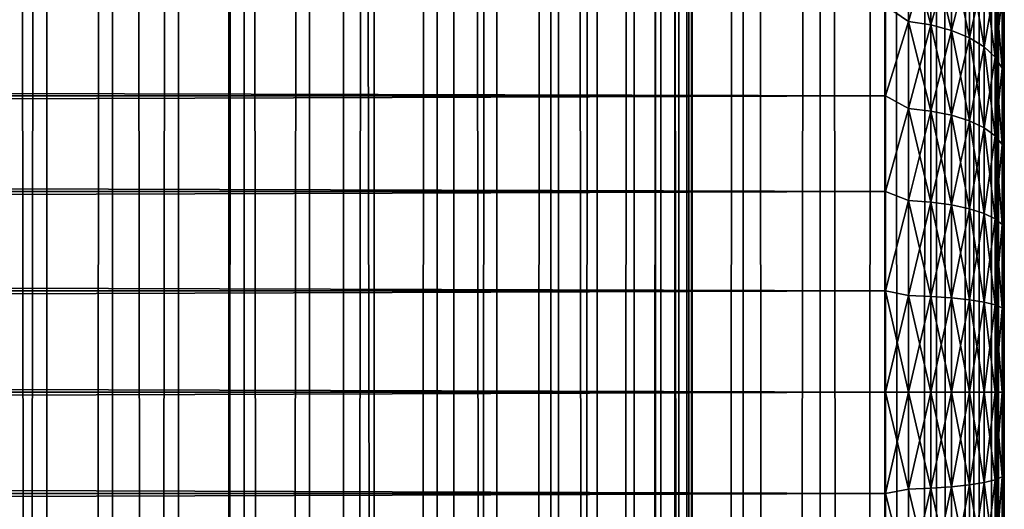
# Model space of a CAD drawing. Extents: x -265 to 265, y 0 to 1307.
# Tile 317 of 356: x 248 to 265, y 998 to 1006. Entities that reach past the tile are written whole.
import ezdxf

# ---------------------------------------------------------------- set-up
doc = ezdxf.new("R2010")
doc.units = 0
doc.header["$LTSCALE"] = 81.481481
for name, color, linetype in [('119', 7, 'CONTINUOUS'), ('120', 7, 'CONTINUOUS'), ('17', 7, 'CONTINUOUS'), ('19', 7, 'CONTINUOUS'), ('20', 7, 'CONTINUOUS'), ('23', 7, 'CONTINUOUS'), ('24', 7, 'CONTINUOUS')]:
    doc.layers.add(name, color=color, linetype=linetype)

msp = doc.modelspace()

# ---------------------------------------------------------------- linework, layer by layer
at = {"layer": '119', "color": 7, "linetype": 'CONTINUOUS'}
for points in [[(248.042, 1, 14.872), (250, 1, 15), (248.042, 1299, 14.872), (248.042, 1, 14.872)], [(248.042, 1299, 14.872), (250, 1, 15), (250, 1299, 15), (248.042, 1299, 14.872)], [(250, 1, 15), (251.958, 1, 14.872), (250, 1299, 15), (250, 1, 15)], [(250, 1299, 15), (251.958, 1, 14.872), (251.958, 1299, 14.872), (250, 1299, 15)], [(251.958, 1, 14.872), (253.882, 1, 14.489), (251.958, 1299, 14.872), (251.958, 1, 14.872)], [(251.958, 1299, 14.872), (253.882, 1, 14.489), (253.882, 1299, 14.489), (251.958, 1299, 14.872)], [(253.882, 1, 14.489), (255.74, 1, 13.858), (253.882, 1299, 14.489), (253.882, 1, 14.489)], [(253.882, 1299, 14.489), (255.74, 1, 13.858), (255.74, 1299, 13.858), (253.882, 1299, 14.489)], [(255.74, 1, 13.858), (257.5, 1, 12.99), (255.74, 1299, 13.858), (255.74, 1, 13.858)], [(255.74, 1299, 13.858), (257.5, 1, 12.99), (257.5, 1299, 12.99), (255.74, 1299, 13.858)], [(257.5, 1, 12.99), (259.131, 1, 11.9), (257.5, 1299, 12.99), (257.5, 1, 12.99)], [(257.5, 1299, 12.99), (259.131, 1, 11.9), (259.131, 1299, 11.9), (257.5, 1299, 12.99)], [(259.131, 1, 11.9), (260.607, 1, 10.607), (259.131, 1299, 11.9), (259.131, 1, 11.9)], [(259.131, 1299, 11.9), (260.607, 1, 10.607), (260.607, 1299, 10.607), (259.131, 1299, 11.9)], [(260.607, 1, 10.607), (261.9, 1, 9.131), (260.607, 1299, 10.607), (260.607, 1, 10.607)], [(260.607, 1299, 10.607), (261.9, 1, 9.131), (261.9, 1299, 9.131), (260.607, 1299, 10.607)], [(261.9, 1, 9.131), (262.99, 1, 7.5), (261.9, 1299, 9.131), (261.9, 1, 9.131)], [(261.9, 1299, 9.131), (262.99, 1, 7.5), (262.99, 1299, 7.5), (261.9, 1299, 9.131)], [(262.99, 1, 7.5), (263.858, 1, 5.74), (262.99, 1299, 7.5), (262.99, 1, 7.5)], [(262.99, 1299, 7.5), (263.858, 1, 5.74), (263.858, 1299, 5.74), (262.99, 1299, 7.5)], [(263.858, 1, 5.74), (264.489, 1, 3.882), (263.858, 1299, 5.74), (263.858, 1, 5.74)], [(263.858, 1299, 5.74), (264.489, 1, 3.882), (264.489, 1299, 3.882), (263.858, 1299, 5.74)], [(264.489, 1, 3.882), (264.872, 1, 1.958), (264.489, 1299, 3.882), (264.489, 1, 3.882)], [(264.489, 1299, 3.882), (264.872, 1, 1.958), (264.872, 1299, 1.958), (264.489, 1299, 3.882)], [(264.872, 1, 1.958), (265, 1), (264.872, 1299, 1.958), (264.872, 1, 1.958)], [(264.872, 1299, 1.958), (265, 1), (265, 1299), (264.872, 1299, 1.958)]]:
    msp.add_3dface(points, dxfattribs=at)
at = {"layer": '120', "color": 7, "linetype": 'CONTINUOUS'}
for points in [[(260.607, 1299, -10.607), (260.607, 1, -10.607), (259.75, 20, -11.399), (260.607, 1299, -10.607)], [(259.75, 1280, -11.399), (260.607, 1299, -10.607), (259.75, 20, -11.399), (259.75, 1280, -11.399)], [(261.9, 1, -9.131), (260.607, 1, -10.607), (261.9, 1299, -9.131), (261.9, 1, -9.131)], [(261.9, 1299, -9.131), (260.607, 1, -10.607), (260.607, 1299, -10.607), (261.9, 1299, -9.131)], [(262.99, 1, -7.5), (261.9, 1, -9.131), (262.99, 1299, -7.5), (262.99, 1, -7.5)], [(262.99, 1299, -7.5), (261.9, 1, -9.131), (261.9, 1299, -9.131), (262.99, 1299, -7.5)], [(263.858, 1, -5.74), (262.99, 1, -7.5), (263.858, 1299, -5.74), (263.858, 1, -5.74)], [(263.858, 1299, -5.74), (262.99, 1, -7.5), (262.99, 1299, -7.5), (263.858, 1299, -5.74)], [(264.489, 1, -3.882), (263.858, 1, -5.74), (264.489, 1299, -3.882), (264.489, 1, -3.882)], [(264.489, 1299, -3.882), (263.858, 1, -5.74), (263.858, 1299, -5.74), (264.489, 1299, -3.882)], [(264.872, 1, -1.958), (264.489, 1, -3.882), (264.872, 1299, -1.958), (264.872, 1, -1.958)], [(264.872, 1299, -1.958), (264.489, 1, -3.882), (264.489, 1299, -3.882), (264.872, 1299, -1.958)], [(265, 1299), (265, 1), (264.872, 1, -1.958), (265, 1299)], [(265, 1299), (264.872, 1, -1.958), (264.872, 1299, -1.958), (265, 1299)], [(259.695, 1278.967, -11.446), (259.75, 1280, -11.399), (259.695, 21.033, -11.446), (259.695, 1278.967, -11.446)], [(259.695, 21.033, -11.446), (259.75, 1280, -11.399), (259.75, 20, -11.399), (259.695, 21.033, -11.446)], [(259.525, 1277.918, -11.588), (259.695, 1278.967, -11.446), (259.525, 22.083, -11.588), (259.525, 1277.918, -11.588)], [(259.525, 22.083, -11.588), (259.695, 1278.967, -11.446), (259.695, 21.033, -11.446), (259.525, 22.083, -11.588)], [(259.224, 1276.842, -11.828), (259.525, 1277.918, -11.588), (259.224, 23.158, -11.828), (259.224, 1276.842, -11.828)], [(259.224, 23.158, -11.828), (259.525, 1277.918, -11.588), (259.525, 22.083, -11.588), (259.224, 23.158, -11.828)], [(258.772, 1275.745, -12.167), (259.224, 1276.842, -11.828), (258.772, 24.255, -12.167), (258.772, 1275.745, -12.167)], [(258.772, 24.255, -12.167), (259.224, 1276.842, -11.828), (259.224, 23.158, -11.828), (258.772, 24.255, -12.167)], [(258.153, 1274.653, -12.591), (258.772, 1275.745, -12.167), (258.153, 25.347, -12.591), (258.153, 1274.653, -12.591)], [(258.153, 25.347, -12.591), (258.772, 1275.745, -12.167), (258.772, 24.255, -12.167), (258.153, 25.347, -12.591)], [(257.374, 1273.621, -13.063), (258.153, 1274.653, -12.591), (257.374, 26.379, -13.063), (257.374, 1273.621, -13.063)], [(257.374, 26.379, -13.063), (258.153, 1274.653, -12.591), (258.153, 25.347, -12.591), (257.374, 26.379, -13.063)], [(256.461, 1272.698, -13.537), (257.374, 1273.621, -13.063), (256.461, 27.302, -13.537), (256.461, 1272.698, -13.537)], [(256.461, 27.302, -13.537), (257.374, 1273.621, -13.063), (257.374, 26.379, -13.063), (256.461, 27.302, -13.537)], [(255.458, 1271.921, -13.972), (256.461, 1272.698, -13.537), (255.458, 28.079, -13.972), (255.458, 1271.921, -13.972)], [(255.458, 28.079, -13.972), (256.461, 1272.698, -13.537), (256.461, 27.302, -13.537), (255.458, 28.079, -13.972)], [(254.401, 1271.3, -14.34), (255.458, 1271.921, -13.972), (254.401, 28.7, -14.34), (254.401, 1271.3, -14.34)], [(254.401, 28.7, -14.34), (255.458, 1271.921, -13.972), (255.458, 28.079, -13.972), (254.401, 28.7, -14.34)], [(253.314, 1270.831, -14.629), (254.401, 1271.3, -14.34), (253.314, 29.169, -14.629), (253.314, 1270.831, -14.629)], [(253.314, 29.169, -14.629), (254.401, 1271.3, -14.34), (254.401, 28.7, -14.34), (253.314, 29.169, -14.629)], [(252.214, 1270.505, -14.836), (253.314, 1270.831, -14.629), (252.214, 29.495, -14.836), (252.214, 1270.505, -14.836)], [(252.214, 29.495, -14.836), (253.314, 1270.831, -14.629), (253.314, 29.169, -14.629), (252.214, 29.495, -14.836)], [(247.786, 1270.505, -14.836), (248.892, 1270.313, -14.959), (247.786, 29.495, -14.836), (247.786, 1270.505, -14.836)], [(251.108, 1270.313, -14.959), (252.214, 1270.505, -14.836), (251.108, 29.687, -14.959), (251.108, 1270.313, -14.959)], [(251.108, 29.687, -14.959), (252.214, 1270.505, -14.836), (252.214, 29.495, -14.836), (251.108, 29.687, -14.959)], [(247.786, 29.495, -14.836), (248.892, 1270.313, -14.959), (248.892, 29.687, -14.959), (247.786, 29.495, -14.836)], [(248.892, 1270.313, -14.959), (250, 1270.25, -15), (248.892, 29.687, -14.959), (248.892, 1270.313, -14.959)], [(248.892, 29.687, -14.959), (250, 1270.25, -15), (250, 29.75, -15), (248.892, 29.687, -14.959)], [(250, 1270.25, -15), (251.108, 1270.313, -14.959), (250, 29.75, -15), (250, 1270.25, -15)], [(250, 29.75, -15), (251.108, 1270.313, -14.959), (251.108, 29.687, -14.959), (250, 29.75, -15)]]:
    msp.add_3dface(points, dxfattribs=at)
at = {"layer": '17', "color": 7, "linetype": 'CONTINUOUS'}
for points in [[(265, 1006.292, 35.906), (265, 1005.677, 36.333), (265, 1006.292, 19.094), (265, 1006.292, 35.906)], [(265, 1006.292, 19.094), (265, 1005.677, 36.333), (265, 1005.677, 18.667), (265, 1006.292, 19.094)], [(265, 1005.677, 36.333), (265, 1005.032, 36.716), (265, 1005.677, 18.667), (265, 1005.677, 36.333)], [(265, 1005.677, 18.667), (265, 1005.032, 36.716), (265, 1005.032, 18.284), (265, 1005.677, 18.667)], [(265, 1005.032, 36.716), (265, 1004.362, 37.051), (265, 1005.032, 18.284), (265, 1005.032, 36.716)], [(265, 1005.032, 18.284), (265, 1004.362, 37.051), (265, 1004.362, 17.949), (265, 1005.032, 18.284)], [(265, 1004.362, 37.051), (265, 1003.669, 37.338), (265, 1004.362, 17.949), (265, 1004.362, 37.051)], [(265, 1004.362, 17.949), (265, 1003.669, 37.338), (265, 1003.669, 17.662), (265, 1004.362, 17.949)], [(265, 1003.669, 37.338), (265, 1002.958, 37.575), (265, 1003.669, 17.662), (265, 1003.669, 37.338)], [(265, 1003.669, 17.662), (265, 1002.958, 37.575), (265, 1002.958, 17.425), (265, 1003.669, 17.662)], [(265, 1002.958, 37.575), (265, 1002.232, 37.76), (265, 1002.958, 17.425), (265, 1002.958, 37.575)], [(265, 1002.958, 17.425), (265, 1002.232, 37.76), (265, 1002.232, 17.24), (265, 1002.958, 17.425)], [(265, 1002.232, 37.76), (265, 1001.494, 37.893), (265, 1002.232, 17.24), (265, 1002.232, 37.76)], [(265, 1002.232, 17.24), (265, 1001.494, 37.893), (265, 1001.494, 17.107), (265, 1002.232, 17.24)], [(265, 1001.494, 37.893), (265, 1000.749, 37.973), (265, 1001.494, 17.107), (265, 1001.494, 37.893)], [(265, 1001.494, 17.107), (265, 1000.749, 37.973), (265, 1000.749, 17.027), (265, 1001.494, 17.107)], [(265, 1000.749, 37.973), (265, 1000, 38), (265, 1000.749, 17.027), (265, 1000.749, 37.973)], [(265, 1000.749, 17.027), (265, 1000, 38), (265, 1000, 17), (265, 1000.749, 17.027)], [(265, 1000, 17), (265, 1000, 38), (265, 999.251, 37.973), (265, 1000, 17)], [(265, 999.251, 17.027), (265, 1000, 17), (265, 999.251, 37.973), (265, 999.251, 17.027)], [(265, 998.506, 17.107), (265, 999.251, 17.027), (265, 998.506, 37.893), (265, 998.506, 17.107)], [(265, 998.506, 37.893), (265, 999.251, 17.027), (265, 999.251, 37.973), (265, 998.506, 37.893)], [(265, 997.768, 17.24), (265, 998.506, 17.107), (265, 997.768, 37.76), (265, 997.768, 17.24)], [(265, 997.768, 37.76), (265, 998.506, 17.107), (265, 998.506, 37.893), (265, 997.768, 37.76)]]:
    msp.add_3dface(points, dxfattribs=at)
at = {"layer": '19', "color": 7, "linetype": 'CONTINUOUS'}
for points in [[(-263, 1006.495, 38.18), (-263, 1004.98, 38.965), (263, 1006.495, 38.18), (-263, 1006.495, 38.18)], [(263, 1006.495, 38.18), (-263, 1004.98, 38.965), (263, 1004.98, 38.965), (263, 1006.495, 38.18)], [(-263, 1004.98, 16.035), (-263, 1006.495, 16.82), (263, 1004.98, 16.035), (-263, 1004.98, 16.035)], [(263, 1004.98, 16.035), (-263, 1006.495, 16.82), (263, 1006.495, 16.82), (263, 1004.98, 16.035)], [(-263, 1004.98, 38.965), (-263, 1003.372, 39.536), (263, 1004.98, 38.965), (-263, 1004.98, 38.965)], [(263, 1004.98, 38.965), (-263, 1003.372, 39.536), (263, 1003.372, 39.536), (263, 1004.98, 38.965)], [(-263, 1003.372, 15.464), (-263, 1004.98, 16.035), (263, 1003.372, 15.464), (-263, 1003.372, 15.464)], [(263, 1003.372, 15.464), (-263, 1004.98, 16.035), (263, 1004.98, 16.035), (263, 1003.372, 15.464)], [(-263, 1003.372, 39.536), (-263, 1001.702, 39.884), (263, 1003.372, 39.536), (-263, 1003.372, 39.536)], [(263, 1003.372, 39.536), (-263, 1001.702, 39.884), (263, 1001.702, 39.884), (263, 1003.372, 39.536)], [(-263, 1001.702, 15.116), (-263, 1003.372, 15.464), (263, 1001.702, 15.116), (-263, 1001.702, 15.116)], [(263, 1001.702, 15.116), (-263, 1003.372, 15.464), (263, 1003.372, 15.464), (263, 1001.702, 15.116)], [(-263, 1001.702, 39.884), (-263, 1000, 40), (263, 1001.702, 39.884), (-263, 1001.702, 39.884)], [(263, 1001.702, 39.884), (-263, 1000, 40), (263, 1000, 40), (263, 1001.702, 39.884)], [(-263, 1000, 15), (-263, 1001.702, 15.116), (263, 1000, 15), (-263, 1000, 15)], [(263, 1000, 15), (-263, 1001.702, 15.116), (263, 1001.702, 15.116), (263, 1000, 15)]]:
    msp.add_3dface(points, dxfattribs=at)
at = {"layer": '20', "color": 7, "linetype": 'CONTINUOUS'}
for points in [[(263, 1000, 40), (-263, 1000, 40), (-263, 998.298, 39.884), (263, 1000, 40)], [(-263, 1000, 15), (263, 1000, 15), (263, 998.298, 15.116), (-263, 1000, 15)], [(-263, 998.298, 15.116), (-263, 1000, 15), (263, 998.298, 15.116), (-263, 998.298, 15.116)], [(263, 1000, 40), (-263, 998.298, 39.884), (263, 998.298, 39.884), (263, 1000, 40)], [(-263, 996.628, 15.464), (-263, 998.298, 15.116), (263, 996.628, 15.464), (-263, 996.628, 15.464)], [(263, 996.628, 15.464), (-263, 998.298, 15.116), (263, 998.298, 15.116), (263, 996.628, 15.464)], [(-263, 998.298, 39.884), (-263, 996.628, 39.536), (263, 998.298, 39.884), (-263, 998.298, 39.884)], [(263, 998.298, 39.884), (-263, 996.628, 39.536), (263, 996.628, 39.536), (263, 998.298, 39.884)]]:
    msp.add_3dface(points, dxfattribs=at)
at = {"layer": '23', "color": 7, "linetype": 'CONTINUOUS'}
for points in [[(263, 1006.495, 16.82), (263.388, 1007.586, 17.613), (263.388, 1006.231, 16.708), (263, 1006.495, 16.82)], [(263, 1006.495, 38.18), (263.388, 1006.231, 38.292), (263.388, 1007.586, 37.387), (263, 1006.495, 38.18)], [(263.388, 1006.231, 38.292), (263.764, 1007.517, 37.297), (263.388, 1007.586, 37.387), (263.388, 1006.231, 38.292)], [(263.764, 1007.517, 17.703), (263.764, 1006.174, 16.806), (263.388, 1007.586, 17.613), (263.764, 1007.517, 17.703)], [(263.388, 1007.586, 17.613), (263.764, 1006.174, 16.806), (263.388, 1006.231, 16.708), (263.388, 1007.586, 17.613)], [(263.764, 1006.174, 38.194), (263.764, 1007.517, 37.297), (263.388, 1006.231, 38.292), (263.764, 1006.174, 38.194)], [(263.764, 1006.174, 38.194), (264.11, 1007.405, 37.15), (263.764, 1007.517, 37.297), (263.764, 1006.174, 38.194)], [(264.11, 1007.405, 17.85), (264.11, 1006.082, 16.966), (263.764, 1007.517, 17.703), (264.11, 1007.405, 17.85)], [(263.764, 1007.517, 17.703), (264.11, 1006.082, 16.966), (263.764, 1006.174, 16.806), (263.764, 1007.517, 17.703)], [(264.11, 1006.082, 38.034), (264.11, 1007.405, 37.15), (263.764, 1006.174, 38.194), (264.11, 1006.082, 38.034)], [(264.11, 1006.082, 38.034), (264.413, 1007.253, 36.953), (264.11, 1007.405, 37.15), (264.11, 1006.082, 38.034)], [(264.413, 1007.253, 18.047), (264.413, 1005.958, 17.181), (264.11, 1007.405, 17.85), (264.413, 1007.253, 18.047)], [(264.11, 1007.405, 17.85), (264.413, 1005.958, 17.181), (264.11, 1006.082, 16.966), (264.11, 1007.405, 17.85)], [(264.413, 1005.958, 37.819), (264.413, 1007.253, 36.953), (264.11, 1006.082, 38.034), (264.413, 1005.958, 37.819)], [(264.413, 1005.958, 37.819), (264.663, 1007.069, 36.712), (264.413, 1007.253, 36.953), (264.413, 1005.958, 37.819)], [(264.663, 1007.069, 18.288), (264.663, 1005.806, 17.444), (264.413, 1007.253, 18.047), (264.663, 1007.069, 18.288)], [(264.413, 1007.253, 18.047), (264.663, 1005.806, 17.444), (264.413, 1005.958, 17.181), (264.413, 1007.253, 18.047)], [(264.663, 1005.806, 37.556), (264.663, 1007.069, 36.712), (264.413, 1005.958, 37.819), (264.663, 1005.806, 37.556)], [(264.663, 1005.806, 37.556), (264.848, 1006.858, 36.438), (264.663, 1007.069, 36.712), (264.663, 1005.806, 37.556)], [(264.848, 1006.858, 18.562), (264.848, 1005.633, 17.744), (264.663, 1007.069, 18.288), (264.848, 1006.858, 18.562)], [(264.663, 1007.069, 18.288), (264.848, 1005.633, 17.744), (264.663, 1005.806, 17.444), (264.663, 1007.069, 18.288)], [(264.848, 1005.633, 37.256), (264.848, 1006.858, 36.438), (264.663, 1005.806, 37.556), (264.848, 1005.633, 37.256)], [(264.848, 1005.633, 37.256), (264.962, 1006.63, 36.14), (264.848, 1006.858, 36.438), (264.848, 1005.633, 37.256)], [(264.962, 1006.63, 18.86), (264.962, 1005.445, 18.069), (264.848, 1006.858, 18.562), (264.962, 1006.63, 18.86)], [(264.848, 1006.858, 18.562), (264.962, 1005.445, 18.069), (264.848, 1005.633, 17.744), (264.848, 1006.858, 18.562)], [(264.962, 1005.445, 36.931), (264.962, 1006.63, 36.14), (264.848, 1005.633, 37.256), (264.962, 1005.445, 36.931)], [(264.962, 1005.445, 36.931), (265, 1006.292, 35.906), (264.962, 1006.63, 36.14), (264.962, 1005.445, 36.931)], [(265, 1006.292, 19.094), (265, 1005.677, 18.667), (264.962, 1006.63, 18.86), (265, 1006.292, 19.094)], [(264.962, 1006.63, 18.86), (265, 1005.677, 18.667), (264.962, 1005.445, 18.069), (264.962, 1006.63, 18.86)], [(263, 1004.98, 16.035), (263, 1006.495, 16.82), (263.388, 1006.231, 16.708), (263, 1004.98, 16.035)], [(263, 1006.495, 38.18), (263, 1004.98, 38.965), (263.388, 1006.231, 38.292), (263, 1006.495, 38.18)], [(263, 1004.98, 16.035), (263.388, 1006.231, 16.708), (263.388, 1004.769, 15.987), (263, 1004.98, 16.035)], [(263, 1004.98, 38.965), (263.388, 1004.769, 39.013), (263.388, 1006.231, 38.292), (263, 1004.98, 38.965)], [(263.388, 1004.769, 39.013), (263.764, 1006.174, 38.194), (263.388, 1006.231, 38.292), (263.388, 1004.769, 39.013)], [(263.764, 1006.174, 16.806), (263.764, 1004.726, 16.091), (263.388, 1006.231, 16.708), (263.764, 1006.174, 16.806)], [(263.388, 1006.231, 16.708), (263.764, 1004.726, 16.091), (263.388, 1004.769, 15.987), (263.388, 1006.231, 16.708)], [(263.764, 1004.726, 38.909), (263.764, 1006.174, 38.194), (263.388, 1004.769, 39.013), (263.764, 1004.726, 38.909)], [(263.764, 1004.726, 38.909), (264.11, 1006.082, 38.034), (263.764, 1006.174, 38.194), (263.764, 1004.726, 38.909)], [(264.11, 1006.082, 16.966), (264.11, 1004.655, 16.262), (263.764, 1006.174, 16.806), (264.11, 1006.082, 16.966)], [(263.764, 1006.174, 16.806), (264.11, 1004.655, 16.262), (263.764, 1004.726, 16.091), (263.764, 1006.174, 16.806)], [(265, 1005.677, 36.333), (265, 1006.292, 35.906), (264.962, 1005.445, 36.931), (265, 1005.677, 36.333)], [(264.11, 1004.655, 38.738), (264.11, 1006.082, 38.034), (263.764, 1004.726, 38.909), (264.11, 1004.655, 38.738)], [(264.11, 1004.655, 38.738), (264.413, 1005.958, 37.819), (264.11, 1006.082, 38.034), (264.11, 1004.655, 38.738)], [(264.413, 1005.958, 17.181), (264.413, 1004.56, 16.492), (264.11, 1006.082, 16.966), (264.413, 1005.958, 17.181)], [(264.11, 1006.082, 16.966), (264.413, 1004.56, 16.492), (264.11, 1004.655, 16.262), (264.11, 1006.082, 16.966)], [(264.413, 1004.56, 38.508), (264.413, 1005.958, 37.819), (264.11, 1004.655, 38.738), (264.413, 1004.56, 38.508)], [(264.413, 1004.56, 38.508), (264.663, 1005.806, 37.556), (264.413, 1005.958, 37.819), (264.413, 1004.56, 38.508)], [(264.663, 1005.806, 17.444), (264.663, 1004.444, 16.772), (264.413, 1005.958, 17.181), (264.663, 1005.806, 17.444)], [(264.413, 1005.958, 17.181), (264.663, 1004.444, 16.772), (264.413, 1004.56, 16.492), (264.413, 1005.958, 17.181)], [(264.663, 1004.444, 38.228), (264.663, 1005.806, 37.556), (264.413, 1004.56, 38.508), (264.663, 1004.444, 38.228)], [(264.663, 1004.444, 38.228), (264.848, 1005.633, 37.256), (264.663, 1005.806, 37.556), (264.663, 1004.444, 38.228)], [(264.848, 1005.633, 17.744), (264.848, 1004.311, 17.092), (264.663, 1005.806, 17.444), (264.848, 1005.633, 17.744)], [(264.663, 1005.806, 17.444), (264.848, 1004.311, 17.092), (264.663, 1004.444, 16.772), (264.663, 1005.806, 17.444)], [(265, 1005.032, 36.716), (265, 1005.677, 36.333), (264.962, 1005.445, 36.931), (265, 1005.032, 36.716)], [(265, 1005.677, 18.667), (265, 1005.032, 18.284), (264.962, 1005.445, 18.069), (265, 1005.677, 18.667)], [(264.848, 1004.311, 37.908), (264.848, 1005.633, 37.256), (264.663, 1004.444, 38.228), (264.848, 1004.311, 37.908)], [(264.848, 1004.311, 37.908), (264.962, 1005.445, 36.931), (264.848, 1005.633, 37.256), (264.848, 1004.311, 37.908)], [(264.962, 1005.445, 18.069), (264.962, 1004.167, 17.439), (264.848, 1005.633, 17.744), (264.962, 1005.445, 18.069)], [(264.848, 1005.633, 17.744), (264.962, 1004.167, 17.439), (264.848, 1004.311, 17.092), (264.848, 1005.633, 17.744)], [(264.962, 1004.167, 37.561), (264.962, 1005.445, 36.931), (264.848, 1004.311, 37.908), (264.962, 1004.167, 37.561)], [(264.962, 1004.167, 37.561), (265, 1005.032, 36.716), (264.962, 1005.445, 36.931), (264.962, 1004.167, 37.561)], [(265, 1005.032, 18.284), (265, 1004.362, 17.949), (264.962, 1005.445, 18.069), (265, 1005.032, 18.284)], [(264.962, 1005.445, 18.069), (265, 1004.362, 17.949), (264.962, 1004.167, 17.439), (264.962, 1005.445, 18.069)], [(265, 1004.362, 37.051), (265, 1005.032, 36.716), (264.962, 1004.167, 37.561), (265, 1004.362, 37.051)], [(263, 1003.372, 15.464), (263, 1004.98, 16.035), (263.388, 1004.769, 15.987), (263, 1003.372, 15.464)], [(263, 1004.98, 38.965), (263, 1003.372, 39.536), (263.388, 1004.769, 39.013), (263, 1004.98, 38.965)], [(263, 1003.372, 15.464), (263.388, 1004.769, 15.987), (263.388, 1003.225, 15.463), (263, 1003.372, 15.464)], [(263, 1003.372, 39.536), (263.388, 1003.225, 39.537), (263.388, 1004.769, 39.013), (263, 1003.372, 39.536)], [(263.388, 1003.225, 39.537), (263.764, 1004.726, 38.909), (263.388, 1004.769, 39.013), (263.388, 1003.225, 39.537)], [(263.764, 1004.726, 16.091), (263.764, 1003.196, 15.572), (263.388, 1004.769, 15.987), (263.764, 1004.726, 16.091)], [(263.388, 1004.769, 15.987), (263.764, 1003.196, 15.572), (263.388, 1003.225, 15.463), (263.388, 1004.769, 15.987)], [(263.764, 1003.196, 39.428), (263.764, 1004.726, 38.909), (263.388, 1003.225, 39.537), (263.764, 1003.196, 39.428)], [(263.764, 1003.196, 39.428), (264.11, 1004.655, 38.738), (263.764, 1004.726, 38.909), (263.764, 1003.196, 39.428)], [(264.11, 1004.655, 16.262), (264.11, 1003.148, 15.751), (263.764, 1004.726, 16.091), (264.11, 1004.655, 16.262)], [(263.764, 1004.726, 16.091), (264.11, 1003.148, 15.751), (263.764, 1003.196, 15.572), (263.764, 1004.726, 16.091)], [(264.11, 1003.148, 39.249), (264.11, 1004.655, 38.738), (263.764, 1003.196, 39.428), (264.11, 1003.148, 39.249)], [(264.11, 1003.148, 39.249), (264.413, 1004.56, 38.508), (264.11, 1004.655, 38.738), (264.11, 1003.148, 39.249)], [(264.413, 1004.56, 16.492), (264.413, 1003.084, 15.991), (264.11, 1004.655, 16.262), (264.413, 1004.56, 16.492)], [(264.11, 1004.655, 16.262), (264.413, 1003.084, 15.991), (264.11, 1003.148, 15.751), (264.11, 1004.655, 16.262)], [(264.413, 1003.084, 39.009), (264.413, 1004.56, 38.508), (264.11, 1003.148, 39.249), (264.413, 1003.084, 39.009)], [(264.413, 1003.084, 39.009), (264.663, 1004.444, 38.228), (264.413, 1004.56, 38.508), (264.413, 1003.084, 39.009)], [(264.663, 1004.444, 16.772), (264.663, 1003.005, 16.284), (264.413, 1004.56, 16.492), (264.663, 1004.444, 16.772)], [(264.413, 1004.56, 16.492), (264.663, 1003.005, 16.284), (264.413, 1003.084, 15.991), (264.413, 1004.56, 16.492)], [(264.663, 1003.005, 38.716), (264.663, 1004.444, 38.228), (264.413, 1003.084, 39.009), (264.663, 1003.005, 38.716)], [(264.663, 1003.005, 38.716), (264.848, 1004.311, 37.908), (264.663, 1004.444, 38.228), (264.663, 1003.005, 38.716)], [(264.848, 1004.311, 17.092), (264.848, 1002.916, 16.618), (264.663, 1004.444, 16.772), (264.848, 1004.311, 17.092)], [(264.663, 1004.444, 16.772), (264.848, 1002.916, 16.618), (264.663, 1003.005, 16.284), (264.663, 1004.444, 16.772)], [(265, 1003.669, 37.338), (265, 1004.362, 37.051), (264.962, 1004.167, 37.561), (265, 1003.669, 37.338)], [(265, 1004.362, 17.949), (265, 1003.669, 17.662), (264.962, 1004.167, 17.439), (265, 1004.362, 17.949)], [(264.848, 1002.916, 38.382), (264.848, 1004.311, 37.908), (264.663, 1003.005, 38.716), (264.848, 1002.916, 38.382)], [(264.848, 1002.916, 38.382), (264.962, 1004.167, 37.561), (264.848, 1004.311, 37.908), (264.848, 1002.916, 38.382)], [(264.962, 1004.167, 17.439), (264.962, 1002.819, 16.981), (264.848, 1004.311, 17.092), (264.962, 1004.167, 17.439)], [(264.848, 1004.311, 17.092), (264.962, 1002.819, 16.981), (264.848, 1002.916, 16.618), (264.848, 1004.311, 17.092)], [(264.962, 1002.819, 38.019), (264.962, 1004.167, 37.561), (264.848, 1002.916, 38.382), (264.962, 1002.819, 38.019)], [(264.962, 1002.819, 38.019), (265, 1003.669, 37.338), (264.962, 1004.167, 37.561), (264.962, 1002.819, 38.019)], [(265, 1003.669, 17.662), (265, 1002.958, 17.425), (264.962, 1004.167, 17.439), (265, 1003.669, 17.662)], [(264.962, 1004.167, 17.439), (265, 1002.958, 17.425), (264.962, 1002.819, 16.981), (264.962, 1004.167, 17.439)], [(265, 1002.958, 37.575), (265, 1003.669, 37.338), (264.962, 1002.819, 38.019), (265, 1002.958, 37.575)], [(263, 1001.702, 15.116), (263, 1003.372, 15.464), (263.388, 1003.225, 15.463), (263, 1001.702, 15.116)], [(263, 1003.372, 39.536), (263, 1001.702, 39.884), (263.388, 1003.225, 39.537), (263, 1003.372, 39.536)], [(263, 1001.702, 15.116), (263.388, 1003.225, 15.463), (263.388, 1001.627, 15.145), (263, 1001.702, 15.116)], [(263, 1001.702, 39.884), (263.388, 1001.627, 39.855), (263.388, 1003.225, 39.537), (263, 1001.702, 39.884)], [(263.388, 1001.627, 39.855), (263.764, 1003.196, 39.428), (263.388, 1003.225, 39.537), (263.388, 1001.627, 39.855)], [(263.764, 1003.196, 15.572), (263.764, 1001.612, 15.257), (263.388, 1003.225, 15.463), (263.764, 1003.196, 15.572)], [(263.388, 1003.225, 15.463), (263.764, 1001.612, 15.257), (263.388, 1001.627, 15.145), (263.388, 1003.225, 15.463)], [(263.764, 1001.612, 39.743), (263.764, 1003.196, 39.428), (263.388, 1001.627, 39.855), (263.764, 1001.612, 39.743)], [(263.764, 1001.612, 39.743), (264.11, 1003.148, 39.249), (263.764, 1003.196, 39.428), (263.764, 1001.612, 39.743)], [(264.11, 1003.148, 15.751), (264.11, 1001.588, 15.44), (263.764, 1003.196, 15.572), (264.11, 1003.148, 15.751)], [(263.764, 1003.196, 15.572), (264.11, 1001.588, 15.44), (263.764, 1001.612, 15.257), (263.764, 1003.196, 15.572)], [(264.11, 1001.588, 39.56), (264.11, 1003.148, 39.249), (263.764, 1001.612, 39.743), (264.11, 1001.588, 39.56)], [(264.11, 1001.588, 39.56), (264.413, 1003.084, 39.009), (264.11, 1003.148, 39.249), (264.11, 1001.588, 39.56)], [(264.413, 1003.084, 15.991), (264.413, 1001.555, 15.687), (264.11, 1003.148, 15.751), (264.413, 1003.084, 15.991)], [(264.11, 1003.148, 15.751), (264.413, 1001.555, 15.687), (264.11, 1001.588, 15.44), (264.11, 1003.148, 15.751)], [(264.413, 1001.555, 39.313), (264.413, 1003.084, 39.009), (264.11, 1001.588, 39.56), (264.413, 1001.555, 39.313)], [(264.413, 1001.555, 39.313), (264.663, 1003.005, 38.716), (264.413, 1003.084, 39.009), (264.413, 1001.555, 39.313)], [(264.663, 1003.005, 16.284), (264.663, 1001.516, 15.988), (264.413, 1003.084, 15.991), (264.663, 1003.005, 16.284)], [(264.413, 1003.084, 15.991), (264.663, 1001.516, 15.988), (264.413, 1001.555, 15.687), (264.413, 1003.084, 15.991)], [(264.663, 1001.516, 39.012), (264.663, 1003.005, 38.716), (264.413, 1001.555, 39.313), (264.663, 1001.516, 39.012)], [(264.663, 1001.516, 39.012), (264.848, 1002.916, 38.382), (264.663, 1003.005, 38.716), (264.663, 1001.516, 39.012)], [(264.848, 1002.916, 16.618), (264.848, 1001.47, 16.331), (264.663, 1003.005, 16.284), (264.848, 1002.916, 16.618)], [(264.663, 1003.005, 16.284), (264.848, 1001.47, 16.331), (264.663, 1001.516, 15.988), (264.663, 1003.005, 16.284)], [(264.848, 1001.47, 38.669), (264.848, 1002.916, 38.382), (264.663, 1001.516, 39.012), (264.848, 1001.47, 38.669)], [(264.848, 1001.47, 38.669), (264.962, 1002.819, 38.019), (264.848, 1002.916, 38.382), (264.848, 1001.47, 38.669)], [(264.962, 1002.819, 16.981), (264.962, 1001.421, 16.703), (264.848, 1002.916, 16.618), (264.962, 1002.819, 16.981)], [(264.848, 1002.916, 16.618), (264.962, 1001.421, 16.703), (264.848, 1001.47, 16.331), (264.848, 1002.916, 16.618)], [(265, 1002.232, 37.76), (265, 1002.958, 37.575), (264.962, 1002.819, 38.019), (265, 1002.232, 37.76)], [(265, 1002.958, 17.425), (265, 1002.232, 17.24), (264.962, 1002.819, 16.981), (265, 1002.958, 17.425)], [(264.962, 1001.421, 38.297), (264.962, 1002.819, 38.019), (264.848, 1001.47, 38.669), (264.962, 1001.421, 38.297)], [(264.962, 1001.421, 38.297), (265, 1002.232, 37.76), (264.962, 1002.819, 38.019), (264.962, 1001.421, 38.297)], [(265, 1002.232, 17.24), (265, 1001.494, 17.107), (264.962, 1002.819, 16.981), (265, 1002.232, 17.24)], [(264.962, 1002.819, 16.981), (265, 1001.494, 17.107), (264.962, 1001.421, 16.703), (264.962, 1002.819, 16.981)], [(265, 1001.494, 37.893), (265, 1002.232, 37.76), (264.962, 1001.421, 38.297), (265, 1001.494, 37.893)], [(263, 1000, 15), (263, 1001.702, 15.116), (263.388, 1000, 15.038), (263, 1000, 15)], [(263.388, 1000, 15.038), (263, 1001.702, 15.116), (263.388, 1001.627, 15.145), (263.388, 1000, 15.038)], [(263, 1001.702, 39.884), (263, 1000, 40), (263.388, 1001.627, 39.855), (263, 1001.702, 39.884)], [(263, 1000, 40), (263.388, 1000, 39.962), (263.388, 1001.627, 39.855), (263, 1000, 40)], [(263.764, 1000, 15.151), (263.388, 1000, 15.038), (263.388, 1001.627, 15.145), (263.764, 1000, 15.151)], [(263.764, 1001.612, 15.257), (263.764, 1000, 15.151), (263.388, 1001.627, 15.145), (263.764, 1001.612, 15.257)], [(263.388, 1000, 39.962), (263.764, 1001.612, 39.743), (263.388, 1001.627, 39.855), (263.388, 1000, 39.962)], [(263.388, 1000, 39.962), (263.764, 1000, 39.849), (263.764, 1001.612, 39.743), (263.388, 1000, 39.962)], [(264.11, 1000, 15.336), (263.764, 1000, 15.151), (263.764, 1001.612, 15.257), (264.11, 1000, 15.336)], [(264.11, 1001.588, 15.44), (264.11, 1000, 15.336), (263.764, 1001.612, 15.257), (264.11, 1001.588, 15.44)], [(263.764, 1000, 39.849), (264.11, 1001.588, 39.56), (263.764, 1001.612, 39.743), (263.764, 1000, 39.849)], [(263.764, 1000, 39.849), (264.11, 1000, 39.664), (264.11, 1001.588, 39.56), (263.764, 1000, 39.849)], [(264.413, 1000, 15.585), (264.11, 1000, 15.336), (264.11, 1001.588, 15.44), (264.413, 1000, 15.585)], [(264.413, 1001.555, 15.687), (264.413, 1000, 15.585), (264.11, 1001.588, 15.44), (264.413, 1001.555, 15.687)], [(264.11, 1000, 39.664), (264.413, 1001.555, 39.313), (264.11, 1001.588, 39.56), (264.11, 1000, 39.664)], [(264.11, 1000, 39.664), (264.413, 1000, 39.415), (264.413, 1001.555, 39.313), (264.11, 1000, 39.664)], [(264.663, 1000, 15.888), (264.413, 1000, 15.585), (264.413, 1001.555, 15.687), (264.663, 1000, 15.888)], [(264.663, 1001.516, 15.988), (264.663, 1000, 15.888), (264.413, 1001.555, 15.687), (264.663, 1001.516, 15.988)], [(264.413, 1000, 39.415), (264.663, 1001.516, 39.012), (264.413, 1001.555, 39.313), (264.413, 1000, 39.415)], [(264.413, 1000, 39.415), (264.663, 1000, 39.112), (264.663, 1001.516, 39.012), (264.413, 1000, 39.415)], [(264.848, 1000, 16.234), (264.663, 1000, 15.888), (264.663, 1001.516, 15.988), (264.848, 1000, 16.234)], [(264.848, 1001.47, 16.331), (264.848, 1000, 16.234), (264.663, 1001.516, 15.988), (264.848, 1001.47, 16.331)], [(264.663, 1000, 39.112), (264.848, 1001.47, 38.669), (264.663, 1001.516, 39.012), (264.663, 1000, 39.112)], [(264.663, 1000, 39.112), (264.848, 1000, 38.766), (264.848, 1001.47, 38.669), (264.663, 1000, 39.112)], [(264.962, 1000, 16.61), (264.848, 1000, 16.234), (264.848, 1001.47, 16.331), (264.962, 1000, 16.61)], [(264.962, 1001.421, 16.703), (264.962, 1000, 16.61), (264.848, 1001.47, 16.331), (264.962, 1001.421, 16.703)], [(264.848, 1000, 38.766), (264.962, 1001.421, 38.297), (264.848, 1001.47, 38.669), (264.848, 1000, 38.766)], [(264.848, 1000, 38.766), (264.962, 1000, 38.39), (264.962, 1001.421, 38.297), (264.848, 1000, 38.766)], [(265, 1000.749, 37.973), (265, 1001.494, 37.893), (264.962, 1001.421, 38.297), (265, 1000.749, 37.973)], [(265, 1001.494, 17.107), (265, 1000.749, 17.027), (264.962, 1001.421, 16.703), (265, 1001.494, 17.107)], [(264.962, 1000, 38.39), (265, 1000.749, 37.973), (264.962, 1001.421, 38.297), (264.962, 1000, 38.39)], [(265, 1000.749, 17.027), (265, 1000, 17), (264.962, 1001.421, 16.703), (265, 1000.749, 17.027)], [(265, 1000, 17), (264.962, 1000, 16.61), (264.962, 1001.421, 16.703), (265, 1000, 17)], [(265, 1000, 38), (265, 1000.749, 37.973), (264.962, 1000, 38.39), (265, 1000, 38)]]:
    msp.add_3dface(points, dxfattribs=at)
at = {"layer": '24', "color": 7, "linetype": 'CONTINUOUS'}
for points in [[(263, 998.298, 15.116), (263, 1000, 15), (263.388, 998.373, 15.145), (263, 998.298, 15.116)], [(263, 1000, 15), (263.388, 1000, 15.038), (263.388, 998.373, 15.145), (263, 1000, 15)], [(263, 1000, 40), (263, 998.298, 39.884), (263.388, 1000, 39.962), (263, 1000, 40)], [(263, 998.298, 39.884), (263.388, 998.373, 39.855), (263.388, 1000, 39.962), (263, 998.298, 39.884)], [(263.764, 1000, 15.151), (263.764, 998.388, 15.257), (263.388, 1000, 15.038), (263.764, 1000, 15.151)], [(263.388, 1000, 15.038), (263.764, 998.388, 15.257), (263.388, 998.373, 15.145), (263.388, 1000, 15.038)], [(263.764, 998.388, 39.743), (263.764, 1000, 39.849), (263.388, 998.373, 39.855), (263.764, 998.388, 39.743)], [(263.388, 998.373, 39.855), (263.764, 1000, 39.849), (263.388, 1000, 39.962), (263.388, 998.373, 39.855)], [(264.11, 1000, 15.336), (264.11, 998.412, 15.44), (263.764, 1000, 15.151), (264.11, 1000, 15.336)], [(263.764, 1000, 15.151), (264.11, 998.412, 15.44), (263.764, 998.388, 15.257), (263.764, 1000, 15.151)], [(264.11, 998.412, 39.56), (264.11, 1000, 39.664), (263.764, 998.388, 39.743), (264.11, 998.412, 39.56)], [(263.764, 998.388, 39.743), (264.11, 1000, 39.664), (263.764, 1000, 39.849), (263.764, 998.388, 39.743)], [(264.413, 1000, 15.585), (264.413, 998.445, 15.687), (264.11, 1000, 15.336), (264.413, 1000, 15.585)], [(264.11, 1000, 15.336), (264.413, 998.445, 15.687), (264.11, 998.412, 15.44), (264.11, 1000, 15.336)], [(264.413, 998.445, 39.313), (264.413, 1000, 39.415), (264.11, 998.412, 39.56), (264.413, 998.445, 39.313)], [(264.11, 998.412, 39.56), (264.413, 1000, 39.415), (264.11, 1000, 39.664), (264.11, 998.412, 39.56)], [(264.663, 1000, 15.888), (264.663, 998.484, 15.988), (264.413, 1000, 15.585), (264.663, 1000, 15.888)], [(264.413, 1000, 15.585), (264.663, 998.484, 15.988), (264.413, 998.445, 15.687), (264.413, 1000, 15.585)], [(264.663, 998.484, 39.012), (264.663, 1000, 39.112), (264.413, 998.445, 39.313), (264.663, 998.484, 39.012)], [(264.413, 998.445, 39.313), (264.663, 1000, 39.112), (264.413, 1000, 39.415), (264.413, 998.445, 39.313)], [(264.848, 1000, 16.234), (264.848, 998.53, 16.331), (264.663, 1000, 15.888), (264.848, 1000, 16.234)], [(264.663, 1000, 15.888), (264.848, 998.53, 16.331), (264.663, 998.484, 15.988), (264.663, 1000, 15.888)], [(264.848, 998.53, 38.669), (264.848, 1000, 38.766), (264.663, 998.484, 39.012), (264.848, 998.53, 38.669)], [(264.663, 998.484, 39.012), (264.848, 1000, 38.766), (264.663, 1000, 39.112), (264.663, 998.484, 39.012)], [(264.962, 1000, 16.61), (264.962, 998.579, 16.703), (264.848, 1000, 16.234), (264.962, 1000, 16.61)], [(264.848, 1000, 16.234), (264.962, 998.579, 16.703), (264.848, 998.53, 16.331), (264.848, 1000, 16.234)], [(264.962, 998.579, 38.297), (264.962, 1000, 38.39), (264.848, 998.53, 38.669), (264.962, 998.579, 38.297)], [(264.848, 998.53, 38.669), (264.962, 1000, 38.39), (264.848, 1000, 38.766), (264.848, 998.53, 38.669)], [(265, 999.251, 37.973), (265, 1000, 38), (264.962, 998.579, 38.297), (265, 999.251, 37.973)], [(264.962, 998.579, 38.297), (265, 1000, 38), (264.962, 1000, 38.39), (264.962, 998.579, 38.297)], [(265, 1000, 17), (265, 999.251, 17.027), (264.962, 1000, 16.61), (265, 1000, 17)], [(264.962, 1000, 16.61), (265, 999.251, 17.027), (264.962, 998.579, 16.703), (264.962, 1000, 16.61)], [(265, 999.251, 17.027), (265, 998.506, 17.107), (264.962, 998.579, 16.703), (265, 999.251, 17.027)], [(265, 998.506, 37.893), (265, 999.251, 37.973), (264.962, 998.579, 38.297), (265, 998.506, 37.893)], [(264.962, 998.579, 16.703), (264.962, 997.181, 16.981), (264.848, 998.53, 16.331), (264.962, 998.579, 16.703)], [(264.962, 997.181, 38.019), (264.962, 998.579, 38.297), (264.848, 997.084, 38.382), (264.962, 997.181, 38.019)], [(264.848, 997.084, 38.382), (264.962, 998.579, 38.297), (264.848, 998.53, 38.669), (264.848, 997.084, 38.382)], [(265, 998.506, 17.107), (265, 997.768, 17.24), (264.962, 998.579, 16.703), (265, 998.506, 17.107)], [(264.962, 998.579, 16.703), (265, 997.768, 17.24), (264.962, 997.181, 16.981), (264.962, 998.579, 16.703)], [(264.962, 997.181, 38.019), (265, 998.506, 37.893), (264.962, 998.579, 38.297), (264.962, 997.181, 38.019)], [(263.764, 998.388, 15.257), (263.764, 996.804, 15.572), (263.388, 998.373, 15.145), (263.764, 998.388, 15.257)], [(263.764, 996.804, 39.428), (263.764, 998.388, 39.743), (263.388, 996.775, 39.537), (263.764, 996.804, 39.428)], [(263.388, 996.775, 39.537), (263.764, 998.388, 39.743), (263.388, 998.373, 39.855), (263.388, 996.775, 39.537)], [(264.11, 998.412, 15.44), (264.11, 996.852, 15.751), (263.764, 998.388, 15.257), (264.11, 998.412, 15.44)], [(264.11, 996.852, 39.249), (264.11, 998.412, 39.56), (263.764, 996.804, 39.428), (264.11, 996.852, 39.249)], [(263.764, 996.804, 39.428), (264.11, 998.412, 39.56), (263.764, 998.388, 39.743), (263.764, 996.804, 39.428)], [(263.764, 998.388, 15.257), (264.11, 996.852, 15.751), (263.764, 996.804, 15.572), (263.764, 998.388, 15.257)], [(264.413, 998.445, 15.687), (264.413, 996.916, 15.991), (264.11, 998.412, 15.44), (264.413, 998.445, 15.687)], [(264.413, 996.916, 39.009), (264.413, 998.445, 39.313), (264.11, 996.852, 39.249), (264.413, 996.916, 39.009)], [(264.11, 996.852, 39.249), (264.413, 998.445, 39.313), (264.11, 998.412, 39.56), (264.11, 996.852, 39.249)], [(264.11, 998.412, 15.44), (264.413, 996.916, 15.991), (264.11, 996.852, 15.751), (264.11, 998.412, 15.44)], [(264.663, 998.484, 15.988), (264.663, 996.995, 16.284), (264.413, 998.445, 15.687), (264.663, 998.484, 15.988)], [(264.663, 996.995, 38.716), (264.663, 998.484, 39.012), (264.413, 996.916, 39.009), (264.663, 996.995, 38.716)], [(264.413, 996.916, 39.009), (264.663, 998.484, 39.012), (264.413, 998.445, 39.313), (264.413, 996.916, 39.009)], [(264.413, 998.445, 15.687), (264.663, 996.995, 16.284), (264.413, 996.916, 15.991), (264.413, 998.445, 15.687)], [(264.848, 998.53, 16.331), (264.848, 997.084, 16.618), (264.663, 998.484, 15.988), (264.848, 998.53, 16.331)], [(264.848, 997.084, 38.382), (264.848, 998.53, 38.669), (264.663, 996.995, 38.716), (264.848, 997.084, 38.382)], [(264.663, 996.995, 38.716), (264.848, 998.53, 38.669), (264.663, 998.484, 39.012), (264.663, 996.995, 38.716)], [(264.663, 998.484, 15.988), (264.848, 997.084, 16.618), (264.663, 996.995, 16.284), (264.663, 998.484, 15.988)], [(264.848, 998.53, 16.331), (264.962, 997.181, 16.981), (264.848, 997.084, 16.618), (264.848, 998.53, 16.331)], [(265, 997.768, 37.76), (265, 998.506, 37.893), (264.962, 997.181, 38.019), (265, 997.768, 37.76)], [(263, 998.298, 39.884), (263.388, 996.775, 39.537), (263.388, 998.373, 39.855), (263, 998.298, 39.884)], [(263, 998.298, 15.116), (263.388, 998.373, 15.145), (263.388, 996.775, 15.463), (263, 998.298, 15.116)], [(263, 998.298, 39.884), (263, 996.628, 39.536), (263.388, 996.775, 39.537), (263, 998.298, 39.884)], [(263, 996.628, 15.464), (263, 998.298, 15.116), (263.388, 996.775, 15.463), (263, 996.628, 15.464)], [(263.388, 998.373, 15.145), (263.764, 996.804, 15.572), (263.388, 996.775, 15.463), (263.388, 998.373, 15.145)]]:
    msp.add_3dface(points, dxfattribs=at)

doc.saveas('drawing.dxf')
